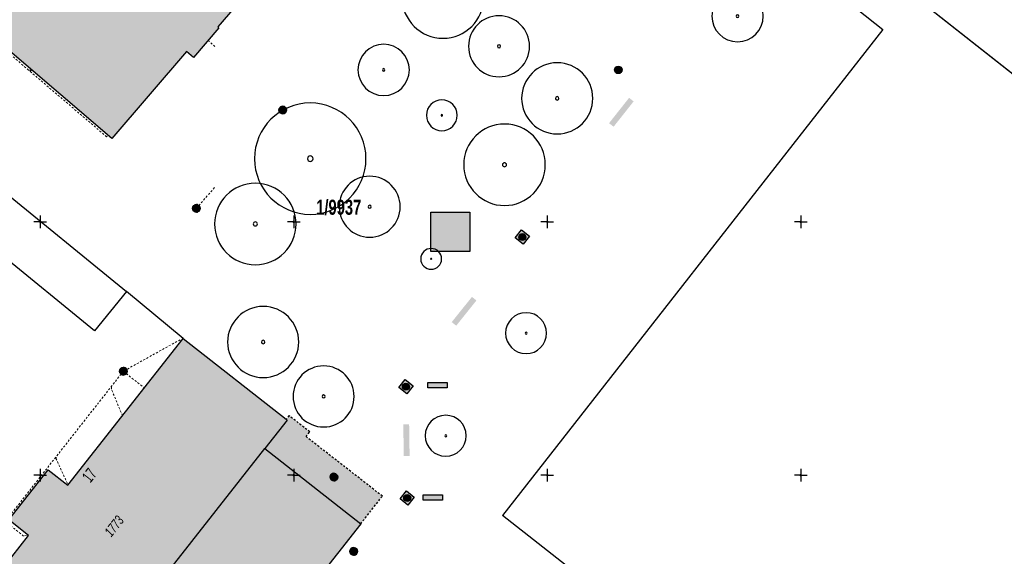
# Model space of a CAD drawing. Header units: metres. Extents: x 2695560 to 2696939, y 1260491 to 1262050.
# Tile 615 of 656: x 2696049 to 2696146, y 1260967 to 1261020. Entities that reach past the tile are written whole.
import ezdxf

# ---------------------------------------------------------------- set-up
doc = ezdxf.new("R2010")
doc.units = ezdxf.units.M
doc.linetypes.add('AUSGEZOGEN', pattern=[0])
doc.linetypes.add('VERDECKT2_S2', pattern=[0.36, 0.2, -0.16])
for name, color, linetype in [('XR$1$AV_Flächen (EO)', 7, 'AUSGEZOGEN'), ('XR$1$AV_Gebäudeflächen (BB)', 7, 'AUSGEZOGEN'), ('XR$1$AV_Gebäudeflächen (EO)', 7, 'AUSGEZOGEN'), ('XR$1$AV_Grundstück-Nr.', 7, 'AUSGEZOGEN'), ('XR$1$AV_Haus-Nr.', 7, 'AUSGEZOGEN'), ('XR$1$AV_Koordinatennetzpunkte', 7, 'AUSGEZOGEN'), ('XR$1$AV_Linien (BB)', 7, 'AUSGEZOGEN'), ('XR$1$AV_Linien (EO)', 7, 'AUSGEZOGEN'), ('XR$1$AV_Versicherung-Nr.', 7, 'AUSGEZOGEN'), ('XR$1$AW_LK_Schachtdeckel', 24, 'AUSGEZOGEN'), ('XR$1$GR_Baum', 94, 'AUSGEZOGEN'), ('XR$1$Liegenschaftsgrenzen', 7, 'AUSGEZOGEN'), ('XR$1$PFAW', 255, 'AUSGEZOGEN'), ('XR$1$PFWA', 255, 'AUSGEZOGEN'), ('XR$1$WA_LK_Piezometer', 171, 'AUSGEZOGEN')]:
    doc.layers.add(name, color=color, linetype=linetype)
doc.layers.add('XR$2$ABW-Linie-R-ungenau', color=4, linetype='VERDECKT2_S2', lineweight=18)
doc.layers.add('XR$2$ABW-Punkt', color=6, linetype='AUSGEZOGEN', lineweight=18)
doc.styles.add('ARIAL', font='arial.ttf')

# ---------------------------------------------------------------- blocks, each defined once
blk = doc.blocks.new('COMPLEXOBJECT_665')
at = {"layer": 'XR$1$AV_Linien (BB)', "color": 7, "linetype": 'AUSGEZOGEN', "transparency": 33554687}
blk.add_lwpolyline([(6079.554, 11098.719), (6035.234, 11047.035), (5995.085, 11000.172)], dxfattribs=at)
for centre, radius, start, end in [((5999.65, 10996.133), 6.095, 138.49251, 183.06193), ((5999.711, 10996.142), 6.158, 183.12053, 189.65006)]:
    blk.add_arc(centre, radius, start, end, dxfattribs=at)
blk = doc.blocks.new('COMPLEXOBJECT_739')
at = {"layer": 'XR$1$AV_Linien (BB)', "color": 7, "linetype": 'AUSGEZOGEN', "transparency": 33554687}
blk.add_line((6112.962, 10902.535), (6173.621, 10979.876), dxfattribs=at)
for centre, radius, start, end in [((6116.903, 10899.405), 5.033, 141.54444, 184.94502), ((6116.965, 10899.419), 5.096, 185.03938, 196.0121)]:
    blk.add_arc(centre, radius, start, end, dxfattribs=at)
blk = doc.blocks.new('COMPLEXOBJECT_1280')
at = {"layer": 'XR$1$Liegenschaftsgrenzen', "color": 7, "linetype": 'AUSGEZOGEN', "transparency": 33554687}
blk.add_lwpolyline([(6175.14, 10991.55), (6128.04, 11028.7), (6143.76, 11048.8)], dxfattribs=at)
blk.add_arc((6147.287, 11046.004), 4.501, 56.69599, 141.59928, dxfattribs=at)
blk = doc.blocks.new('COMPLEXOBJECT_1430')
at = {"layer": 'XR$1$Liegenschaftsgrenzen', "color": 7, "linetype": 'AUSGEZOGEN', "transparency": 33554687}
blk.add_line((6053.36, 10949.53), (5997.028, 10995.623), dxfattribs=at)
blk.add_arc((5998.432, 10997.182), 2.098, 142.07766, 227.99198, dxfattribs=at)
blk = doc.blocks.new('BAV2041')
at = {"color": 7, "transparency": 33554687}
for p, q in [((-0.05, 0), (-0.5, 0)), ((0, 0.5), (0, 0.05)), ((0.05, 0), (0.5, 0)), ((0, -0.05), (0, -0.5))]:
    blk.add_line(p, q, dxfattribs=at)
blk.add_circle((0, 0), 0.05, dxfattribs=at)
for start, end in [(90, 270), (270, 90)]:
    blk.add_arc((0, 0), 0.05, start, end, dxfattribs=at)
blk = doc.blocks.new('WBGR1')
at = {"color": 94, "transparency": 33554687}
for radius, start, end in [(1, 90, 270), (1, 270, 90), (0.05, 90, 270), (0.05, 270, 90)]:
    blk.add_arc((0, 0), radius, start, end, dxfattribs=at)
blk = doc.blocks.new('BAW2082')
at = {"layer": 'XR$1$PFAW', "transparency": 33554687}
blk.add_hatch(color=7, dxfattribs=at).paths.add_polyline_path([(0.51, 0), (0.5, 0.1), (0.47, 0.19), (0.42, 0.28), (0.35, 0.36), (0.27, 0.42), (0.18, 0.47), (0.08, 0.49), (-0.02, 0.5), (-0.12, 0.48), (-0.21, 0.45), (-0.3, 0.39), (-0.37, 0.32), (-0.43, 0.24), (-0.47, 0.15), (-0.49, 0.05), (-0.49, -0.05), (-0.47, -0.15), (-0.43, -0.25), (-0.37, -0.33), (-0.3, -0.4), (-0.21, -0.45), (-0.12, -0.49), (-0.02, -0.5), (0.08, -0.5), (0.18, -0.47), (0.27, -0.43), (0.35, -0.37), (0.42, -0.29), (0.47, -0.2), (0.5, -0.1)])
at = {"transparency": 33554687}
for start, end in [(91.1948, 268.8052), (268.8052, 91.1948)]:
    blk.add_arc((0.01, 0), 0.5, start, end, dxfattribs=at)
at = {"layer": 'XR$1$PFAW', "transparency": 33554687}
blk.add_circle((0.01, 0), 0.5, dxfattribs=at)
blk = doc.blocks.new('BAW2087')
at = {"lineweight": 25, "true_color": 0x000000, "transparency": 33554687}
h = blk.add_hatch(color=18, dxfattribs=at)
h.paths.add_polyline_path([(-0.5, 0.5), (-0.5, -0.5), (0.5, -0.5), (0.5, 0.5)])
h.paths.add_polyline_path([(0.337, -0.069), (0.316, -0.136), (0.282, -0.196), (0.237, -0.249), (0.182, -0.292), (0.119, -0.322), (0.052, -0.34), (-0.017, -0.343), (-0.086, -0.333), (-0.151, -0.309), (-0.21, -0.272), (-0.261, -0.224), (-0.301, -0.167), (-0.328, -0.103), (-0.342, -0.035), (-0.342, 0.035), (-0.328, 0.103), (-0.301, 0.167), (-0.261, 0.224), (-0.21, 0.272), (-0.151, 0.309), (-0.086, 0.333), (-0.017, 0.343), (0.052, 0.34), (0.119, 0.322), (0.182, 0.292), (0.237, 0.249), (0.282, 0.196), (0.316, 0.136), (0.337, 0.069), (0.344, 0)], flags=16)
at = {"layer": 'XR$1$PFAW', "lineweight": 25, "transparency": 33554687}
blk.add_hatch(color=7, dxfattribs=at).paths.add_polyline_path([(0.344, 0), (0.337, 0.069), (0.316, 0.136), (0.282, 0.196), (0.237, 0.249), (0.182, 0.292), (0.119, 0.322), (0.052, 0.34), (-0.017, 0.343), (-0.086, 0.333), (-0.151, 0.309), (-0.21, 0.272), (-0.261, 0.224), (-0.301, 0.167), (-0.328, 0.103), (-0.342, 0.035), (-0.342, -0.035), (-0.328, -0.103), (-0.301, -0.167), (-0.261, -0.224), (-0.21, -0.272), (-0.151, -0.309), (-0.086, -0.333), (-0.017, -0.343), (0.052, -0.34), (0.119, -0.322), (0.182, -0.292), (0.237, -0.249), (0.282, -0.196), (0.316, -0.136), (0.337, -0.069)])
at = {"lineweight": 25, "transparency": 33554687}
for p, q in [((-0.5, 0.5, 0.993), (0.5, 0.5, 0.993)), ((-0.5, -0.5, 0.993), (-0.5, 0.5, 0.993)), ((0.5, 0.5, 0.993), (0.5, -0.5, 0.993)), ((0.5, -0.5, 0.993), (-0.5, -0.5, 0.993))]:
    blk.add_line(p, q, dxfattribs=at)
blk.add_circle((0, 0), 0.344, dxfattribs=at)
at = {"layer": 'XR$1$PFAW', "lineweight": 25, "transparency": 33554687}
blk.add_line((-0.5, 0.5), (0.5, 0.5), dxfattribs=at)
at = {"layer": 'XR$1$PFAW', "color": 31, "lineweight": 25, "transparency": 33554687}
for p, q in [((-0.5, -0.5), (-0.5, 0.5)), ((0.5, 0.5), (0.5, -0.5)), ((0.5, -0.5), (-0.5, -0.5))]:
    blk.add_line(p, q, dxfattribs=at)
at = {"layer": 'XR$1$PFAW', "lineweight": 25, "transparency": 33554687}
blk.add_circle((0, 0), 0.344, dxfattribs=at)
blk = doc.blocks.new('BWA1376')
at = {"true_color": 0x000000, "transparency": 33554687}
h = blk.add_hatch(color=18, dxfattribs=at)
h.paths.add_polyline_path([(0.5, 0), (0.49, 0.1), (0.46, 0.2), (0.41, 0.29), (0.34, 0.36), (0.26, 0.42), (0.17, 0.47), (0.08, 0.49), (-0.03, 0.5), (-0.13, 0.48), (-0.22, 0.45), (-0.31, 0.4), (-0.38, 0.33), (-0.44, 0.24), (-0.48, 0.15), (-0.5, 0.05), (-0.5, -0.05), (-0.48, -0.15), (-0.44, -0.24), (-0.38, -0.33), (-0.31, -0.4), (-0.22, -0.45), (-0.13, -0.48), (-0.03, -0.5), (0.08, -0.49), (0.17, -0.47), (0.26, -0.42), (0.34, -0.36), (0.41, -0.29), (0.46, -0.2), (0.49, -0.1)])
h.paths.add_polyline_path([(0.33, 0.07), (0.33, 0), (0.33, -0.07), (0.31, -0.13), (0.27, -0.19), (0.23, -0.24), (0.18, -0.28), (0.12, -0.31), (0.05, -0.33), (-0.02, -0.33), (-0.08, -0.32), (-0.15, -0.3), (-0.2, -0.26), (-0.25, -0.22), (-0.29, -0.16), (-0.32, -0.1), (-0.33, -0.03), (-0.33, 0.03), (-0.32, 0.1), (-0.29, 0.16), (-0.25, 0.22), (-0.2, 0.26), (-0.15, 0.3), (-0.08, 0.32), (-0.02, 0.33), (0.05, 0.33), (0.12, 0.31), (0.18, 0.28), (0.23, 0.24), (0.27, 0.19), (0.31, 0.13)], flags=16)
at = {"layer": 'XR$1$PFWA', "transparency": 33554687}
blk.add_hatch(color=7, dxfattribs=at).paths.add_polyline_path([(0.5, 0), (0.49, 0.1), (0.46, 0.2), (0.41, 0.29), (0.34, 0.36), (0.26, 0.42), (0.17, 0.47), (0.08, 0.49), (-0.03, 0.5), (-0.13, 0.48), (-0.22, 0.45), (-0.31, 0.4), (-0.38, 0.33), (-0.44, 0.24), (-0.48, 0.15), (-0.5, 0.05), (-0.5, -0.05), (-0.48, -0.15), (-0.44, -0.24), (-0.38, -0.33), (-0.31, -0.4), (-0.22, -0.45), (-0.13, -0.48), (-0.03, -0.5), (0.08, -0.49), (0.17, -0.47), (0.26, -0.42), (0.34, -0.36), (0.41, -0.29), (0.46, -0.2), (0.49, -0.1)])
at = {"transparency": 33554687}
for radius in [0.5, 0.333]:
    blk.add_circle((0, 0), radius, dxfattribs=at)
blk = doc.blocks.new('ABW-KONTROLLSCHACHT')
at = {"layer": 'XR$2$ABW-Punkt', "linetype": 'AUSGEZOGEN', "lineweight": 25, "transparency": 33554687}
for points in [[(-343, 68, 2500), (0, 0, 2500), (-350, 0, 2500)], [(-343, 68), (0, 0), (-350, 0)], [(-343, 68, 2500), (-343, 68), (-350, 0), (-350, 0, 2500)], [(-350, 0, 2500), (0, 0, 2500), (-343, -68, 2500)], [(-350, 0), (0, 0), (-343, -68)], [(-323, 134, 2500), (0, 0, 2500), (-343, 68, 2500)], [(-323, 134), (0, 0), (-343, 68)], [(-323, 134, 2500), (-323, 134), (-343, 68), (-343, 68, 2500)], [(-343, -68, 2500), (0, 0, 2500), (-323, -134, 2500)], [(-343, -68), (0, 0), (-323, -134)], [(-291, 194, 2500), (0, 0, 2500), (-323, 134, 2500)], [(-291, 194), (0, 0), (-323, 134)], [(-291, 194, 2500), (-291, 194), (-323, 134), (-323, 134, 2500)], [(-323, -134, 2500), (0, 0, 2500), (-291, -194, 2500)], [(-323, -134), (0, 0), (-291, -194)], [(-247, 247, 2500), (0, 0, 2500), (-291, 194, 2500)], [(-247, 247), (0, 0), (-291, 194)], [(-247, 247, 2500), (-247, 247), (-291, 194), (-291, 194, 2500)], [(-291, -194, 2500), (0, 0, 2500), (-247, -247, 2500)], [(-291, -194), (0, 0), (-247, -247)], [(-194, 291, 2500), (0, 0, 2500), (-247, 247, 2500)], [(-194, 291), (0, 0), (-247, 247)], [(-194, 291, 2500), (-194, 291), (-247, 247), (-247, 247, 2500)], [(-247, -247, 2500), (0, 0, 2500), (-194, -291, 2500)], [(-247, -247), (0, 0), (-194, -291)], [(-134, 323, 2500), (0, 0, 2500), (-194, 291, 2500)], [(-134, 323), (0, 0), (-194, 291)], [(-134, 323, 2500), (-134, 323), (-194, 291), (-194, 291, 2500)], [(-194, -291, 2500), (0, 0, 2500), (-134, -323, 2500)], [(-194, -291), (0, 0), (-134, -323)], [(-68, 343, 2500), (0, 0, 2500), (-134, 323, 2500)], [(-68, 343), (0, 0), (-134, 323)], [(-68, 343, 2500), (-68, 343), (-134, 323), (-134, 323, 2500)], [(-134, -323, 2500), (0, 0, 2500), (-68, -343, 2500)], [(-134, -323), (0, 0), (-68, -343)], [(0, 350, 2500), (0, 0, 2500), (-68, 343, 2500)], [(0, 350), (0, 0), (-68, 343)], [(0, 350, 2500), (0, 350), (-68, 343), (-68, 343, 2500)], [(-68, -343, 2500), (0, 0, 2500), (0, -350, 2500)], [(-68, -343), (0, 0), (0, -350)], [(68, 343, 2500), (0, 0, 2500), (0, 350, 2500)], [(68, 343), (0, 0), (0, 350)], [(68, 343, 2500), (68, 343), (0, 350), (0, 350, 2500)], [(134, 323, 2500), (0, 0, 2500), (68, 343, 2500)], [(134, 323), (0, 0), (68, 343)], [(194, 291, 2500), (0, 0, 2500), (134, 323, 2500)], [(194, 291), (0, 0), (134, 323)], [(247, 247, 2500), (0, 0, 2500), (194, 291, 2500)], [(247, 247), (0, 0), (194, 291)], [(291, 194, 2500), (0, 0, 2500), (247, 247, 2500)], [(291, 194), (0, 0), (247, 247)], [(323, 134, 2500), (0, 0, 2500), (291, 194, 2500)], [(323, 134), (0, 0), (291, 194)], [(343, 68, 2500), (0, 0, 2500), (323, 134, 2500)], [(343, 68), (0, 0), (323, 134)], [(350, 0, 2500), (0, 0, 2500), (343, 68, 2500)], [(350, 0), (0, 0), (343, 68)], [(0, -350, 2500), (0, 0, 2500), (68, -343, 2500)], [(68, -343, 2500), (0, 0, 2500), (134, -323, 2500)], [(134, -323, 2500), (0, 0, 2500), (194, -291, 2500)], [(194, -291, 2500), (0, 0, 2500), (247, -247, 2500)], [(247, -247, 2500), (0, 0, 2500), (291, -194, 2500)], [(291, -194, 2500), (0, 0, 2500), (323, -134, 2500)], [(323, -134, 2500), (0, 0, 2500), (343, -68, 2500)], [(343, -68, 2500), (0, 0, 2500), (350, 0, 2500)], [(0, -350), (0, 0), (68, -343)], [(68, -343), (0, 0), (134, -323)], [(134, -323), (0, 0), (194, -291)], [(194, -291), (0, 0), (247, -247)], [(247, -247), (0, 0), (291, -194)], [(291, -194), (0, 0), (323, -134)], [(323, -134), (0, 0), (343, -68)], [(343, -68), (0, 0), (350, 0)], [(134, 323, 2500), (134, 323), (68, 343), (68, 343, 2500)], [(194, 291, 2500), (194, 291), (134, 323), (134, 323, 2500)], [(247, 247, 2500), (247, 247), (194, 291), (194, 291, 2500)], [(291, 194, 2500), (291, 194), (247, 247), (247, 247, 2500)], [(323, 134, 2500), (323, 134), (291, 194), (291, 194, 2500)], [(343, 68, 2500), (343, 68), (323, 134), (323, 134, 2500)], [(350, 0, 2500), (350, 0), (343, 68), (343, 68, 2500)], [(-350, 0, 2500), (-350, 0), (-343, -68), (-343, -68, 2500)], [(-343, -68, 2500), (-343, -68), (-323, -134), (-323, -134, 2500)], [(-323, -134, 2500), (-323, -134), (-291, -194), (-291, -194, 2500)], [(-291, -194, 2500), (-291, -194), (-247, -247), (-247, -247, 2500)], [(-247, -247, 2500), (-247, -247), (-194, -291), (-194, -291, 2500)], [(-194, -291, 2500), (-194, -291), (-134, -323), (-134, -323, 2500)], [(-134, -323, 2500), (-134, -323), (-68, -343), (-68, -343, 2500)], [(-68, -343, 2500), (-68, -343), (0, -350), (0, -350, 2500)], [(0, -350, 2500), (0, -350), (68, -343), (68, -343, 2500)], [(68, -343, 2500), (68, -343), (134, -323), (134, -323, 2500)], [(134, -323, 2500), (134, -323), (194, -291), (194, -291, 2500)], [(194, -291, 2500), (194, -291), (247, -247), (247, -247, 2500)], [(247, -247, 2500), (247, -247), (291, -194), (291, -194, 2500)], [(291, -194, 2500), (291, -194), (323, -134), (323, -134, 2500)], [(323, -134, 2500), (323, -134), (343, -68), (343, -68, 2500)], [(343, -68, 2500), (343, -68), (350, 0), (350, 0, 2500)]]:
    blk.add_3dface(points, dxfattribs=at)
blk = doc.blocks.new('ABW-DECKEL')
at = {"layer": 'XR$2$ABW-Punkt', "linetype": 'AUSGEZOGEN', "lineweight": 25, "transparency": 33554687}
for points in [[(-343, 68, 2500), (0, 0, 2500), (-350, 0, 2500)], [(-343, 68), (0, 0), (-350, 0)], [(-343, 68, 2500), (-343, 68), (-350, 0), (-350, 0, 2500)], [(-350, 0, 2500), (0, 0, 2500), (-343, -68, 2500)], [(-350, 0), (0, 0), (-343, -68)], [(-323, 134, 2500), (0, 0, 2500), (-343, 68, 2500)], [(-323, 134), (0, 0), (-343, 68)], [(-323, 134, 2500), (-323, 134), (-343, 68), (-343, 68, 2500)], [(-343, -68, 2500), (0, 0, 2500), (-323, -134, 2500)], [(-343, -68), (0, 0), (-323, -134)], [(-291, 194, 2500), (0, 0, 2500), (-323, 134, 2500)], [(-291, 194), (0, 0), (-323, 134)], [(-291, 194, 2500), (-291, 194), (-323, 134), (-323, 134, 2500)], [(-323, -134, 2500), (0, 0, 2500), (-291, -194, 2500)], [(-323, -134), (0, 0), (-291, -194)], [(-247, 247, 2500), (0, 0, 2500), (-291, 194, 2500)], [(-247, 247), (0, 0), (-291, 194)], [(-247, 247, 2500), (-247, 247), (-291, 194), (-291, 194, 2500)], [(-291, -194, 2500), (0, 0, 2500), (-247, -247, 2500)], [(-291, -194), (0, 0), (-247, -247)], [(-194, 291, 2500), (0, 0, 2500), (-247, 247, 2500)], [(-194, 291), (0, 0), (-247, 247)], [(-194, 291, 2500), (-194, 291), (-247, 247), (-247, 247, 2500)], [(-247, -247, 2500), (0, 0, 2500), (-194, -291, 2500)], [(-247, -247), (0, 0), (-194, -291)], [(-134, 323, 2500), (0, 0, 2500), (-194, 291, 2500)], [(-134, 323), (0, 0), (-194, 291)], [(-134, 323, 2500), (-134, 323), (-194, 291), (-194, 291, 2500)], [(-194, -291, 2500), (0, 0, 2500), (-134, -323, 2500)], [(-194, -291), (0, 0), (-134, -323)], [(-68, 343, 2500), (0, 0, 2500), (-134, 323, 2500)], [(-68, 343), (0, 0), (-134, 323)], [(-68, 343, 2500), (-68, 343), (-134, 323), (-134, 323, 2500)], [(-134, -323, 2500), (0, 0, 2500), (-68, -343, 2500)], [(-134, -323), (0, 0), (-68, -343)], [(0, 350, 2500), (0, 0, 2500), (-68, 343, 2500)], [(0, 350), (0, 0), (-68, 343)], [(0, 350, 2500), (0, 350), (-68, 343), (-68, 343, 2500)], [(-68, -343, 2500), (0, 0, 2500), (0, -350, 2500)], [(-68, -343), (0, 0), (0, -350)], [(68, 343, 2500), (0, 0, 2500), (0, 350, 2500)], [(68, 343), (0, 0), (0, 350)], [(68, 343, 2500), (68, 343), (0, 350), (0, 350, 2500)], [(134, 323, 2500), (0, 0, 2500), (68, 343, 2500)], [(134, 323), (0, 0), (68, 343)], [(194, 291, 2500), (0, 0, 2500), (134, 323, 2500)], [(194, 291), (0, 0), (134, 323)], [(247, 247, 2500), (0, 0, 2500), (194, 291, 2500)], [(247, 247), (0, 0), (194, 291)], [(291, 194, 2500), (0, 0, 2500), (247, 247, 2500)], [(291, 194), (0, 0), (247, 247)], [(323, 134, 2500), (0, 0, 2500), (291, 194, 2500)], [(323, 134), (0, 0), (291, 194)], [(343, 68, 2500), (0, 0, 2500), (323, 134, 2500)], [(343, 68), (0, 0), (323, 134)], [(350, 0, 2500), (0, 0, 2500), (343, 68, 2500)], [(350, 0), (0, 0), (343, 68)], [(0, -350, 2500), (0, 0, 2500), (68, -343, 2500)], [(68, -343, 2500), (0, 0, 2500), (134, -323, 2500)], [(134, -323, 2500), (0, 0, 2500), (194, -291, 2500)], [(194, -291, 2500), (0, 0, 2500), (247, -247, 2500)], [(247, -247, 2500), (0, 0, 2500), (291, -194, 2500)], [(291, -194, 2500), (0, 0, 2500), (323, -134, 2500)], [(323, -134, 2500), (0, 0, 2500), (343, -68, 2500)], [(343, -68, 2500), (0, 0, 2500), (350, 0, 2500)], [(0, -350), (0, 0), (68, -343)], [(68, -343), (0, 0), (134, -323)], [(134, -323), (0, 0), (194, -291)], [(194, -291), (0, 0), (247, -247)], [(247, -247), (0, 0), (291, -194)], [(291, -194), (0, 0), (323, -134)], [(323, -134), (0, 0), (343, -68)], [(343, -68), (0, 0), (350, 0)], [(134, 323, 2500), (134, 323), (68, 343), (68, 343, 2500)], [(194, 291, 2500), (194, 291), (134, 323), (134, 323, 2500)], [(247, 247, 2500), (247, 247), (194, 291), (194, 291, 2500)], [(291, 194, 2500), (291, 194), (247, 247), (247, 247, 2500)], [(323, 134, 2500), (323, 134), (291, 194), (291, 194, 2500)], [(343, 68, 2500), (343, 68), (323, 134), (323, 134, 2500)], [(350, 0, 2500), (350, 0), (343, 68), (343, 68, 2500)], [(-350, 0, 2500), (-350, 0), (-343, -68), (-343, -68, 2500)], [(-343, -68, 2500), (-343, -68), (-323, -134), (-323, -134, 2500)], [(-323, -134, 2500), (-323, -134), (-291, -194), (-291, -194, 2500)], [(-291, -194, 2500), (-291, -194), (-247, -247), (-247, -247, 2500)], [(-247, -247, 2500), (-247, -247), (-194, -291), (-194, -291, 2500)], [(-194, -291, 2500), (-194, -291), (-134, -323), (-134, -323, 2500)], [(-134, -323, 2500), (-134, -323), (-68, -343), (-68, -343, 2500)], [(-68, -343, 2500), (-68, -343), (0, -350), (0, -350, 2500)], [(0, -350, 2500), (0, -350), (68, -343), (68, -343, 2500)], [(68, -343, 2500), (68, -343), (134, -323), (134, -323, 2500)], [(134, -323, 2500), (134, -323), (194, -291), (194, -291, 2500)], [(194, -291, 2500), (194, -291), (247, -247), (247, -247, 2500)], [(247, -247, 2500), (247, -247), (291, -194), (291, -194, 2500)], [(291, -194, 2500), (291, -194), (323, -134), (323, -134, 2500)], [(323, -134, 2500), (323, -134), (343, -68), (343, -68, 2500)], [(343, -68, 2500), (343, -68), (350, 0), (350, 0, 2500)]]:
    blk.add_3dface(points, dxfattribs=at)

msp = doc.modelspace()

# ---------------------------------------------------------------- hatches: boundary and pattern name
at = {"transparency": 33554687}
for points in [[(2696107.066, 1261009.547), (2696107.513, 1261009.194), (2696109.488, 1261011.695), (2696109.041, 1261012.048)], [(2696089.502, 1261000.778), (2696089.502, 1260996.877), (2696093.351, 1260996.877), (2696093.351, 1261000.778)], [(2696091.55, 1260989.914), (2696091.994, 1260989.558), (2696093.986, 1260992.046), (2696093.542, 1260992.402)], [(2696089.183, 1260983.937), (2696089.183, 1260983.42), (2696091.102, 1260983.42), (2696091.102, 1260983.937)], [(2696087.349, 1260979.839), (2696086.773, 1260979.831), (2696086.819, 1260976.687), (2696087.395, 1260976.695)], [(2696088.725, 1260972.869), (2696088.725, 1260972.352), (2696090.655, 1260972.352), (2696090.655, 1260972.869)]]:
    msp.add_hatch(color=7, dxfattribs=at).paths.add_polyline_path(points)
at = {"layer": 'XR$1$AV_Gebäudeflächen (BB)', "true_color": 0xd2d2d2, "transparency": 33554687}
for points in [[(2696058.033, 1261008.034), (2696065.388, 1261016.615), (2696066.084, 1261016.018), (2696068.59, 1261018.942), (2696068.473, 1261019.043), (2696071.206, 1261022.232), (2696071.324, 1261022.131), (2696073.86, 1261025.056), (2696073.15, 1261025.657), (2696080.504, 1261034.25), (2696065.589, 1261046.966), (2696058.227, 1261038.394), (2696057.553, 1261038.99), (2696054.941, 1261035.953), (2696054.904, 1261035.986), (2696052.338, 1261033.002), (2696052.376, 1261032.97), (2696049.777, 1261029.948), (2696050.484, 1261029.358), (2696043.127, 1261020.77)], [(2696044.14, 1260961.381), (2696054.134, 1260953.53), (2696053.802, 1260953.108), (2696055.902, 1260951.473), (2696056.314, 1260951.998), (2696063.802, 1260946.116), (2696082.569, 1260970.007), (2696073.122, 1260977.427), (2696075.331, 1260980.239), (2696075.221, 1260980.325), (2696065.075, 1260988.296), (2696053.695, 1260973.809), (2696051.745, 1260975.341), (2696047.863, 1260970.4), (2696049.813, 1260968.868), (2696044.011, 1260961.482)]]:
    msp.add_hatch(color=254, dxfattribs=at).paths.add_polyline_path(points)
at = {"layer": 'XR$1$AV_Gebäudeflächen (EO)', "true_color": 0xebebeb, "transparency": 33554687}
msp.add_hatch(color=7, dxfattribs=at).paths.add_polyline_path([(2696073.122, 1260977.427), (2696082.569, 1260970.007), (2696084.712, 1260972.735), (2696077.179, 1260978.609), (2696077.55, 1260979.081), (2696075.505, 1260980.687), (2696075.221, 1260980.325), (2696075.331, 1260980.239)])

# ---------------------------------------------------------------- linework, layer by layer
at = {"color": 24, "lineweight": -3, "transparency": 33554687}
for points in [[(2696089.502, 1261000.778), (2696093.351, 1261000.778), (2696093.351, 1260996.877), (2696089.502, 1260996.877), (2696089.502, 1261000.778)], [(2696089.183, 1260983.937), (2696091.102, 1260983.937), (2696091.102, 1260983.42), (2696089.183, 1260983.42), (2696089.183, 1260983.937)], [(2696088.725, 1260972.869), (2696090.655, 1260972.869), (2696090.655, 1260972.352), (2696088.725, 1260972.352), (2696088.725, 1260972.869)]]:
    msp.add_lwpolyline(points, close=True, dxfattribs=at)
at = {"layer": 'XR$1$AV_Flächen (EO)', "color": 7, "linetype": 'AUSGEZOGEN', "transparency": 33554687}
msp.add_line((2696073.122, 1260977.427), (2696082.569, 1260970.007), dxfattribs=at)
msp.add_lwpolyline([(2696075.221, 1260980.325), (2696075.331, 1260980.239), (2696073.122, 1260977.427)], dxfattribs=at)
at = {"layer": 'XR$1$AV_Flächen (EO)', "color": 7, "linetype": 'VERDECKT2_S2', "transparency": 33554687}
msp.add_lwpolyline([(2696082.569, 1260970.007), (2696084.712, 1260972.735), (2696077.179, 1260978.609), (2696077.55, 1260979.081), (2696075.505, 1260980.687), (2696075.221, 1260980.325)], dxfattribs=at)
at = {"layer": 'XR$1$AV_Linien (BB)', "color": 7, "linetype": 'AUSGEZOGEN', "transparency": 33554687}
for p, q in [((2696129.01, 1261028.51), (2696176.11, 1260991.36)), ((2696030.735, 1261016.422), (2696059.461, 1260992.928)), ((2696065.075, 1260988.296), (2696059.461, 1260992.928)), ((2696131.595, 1260943.346), (2696096.563, 1260970.812))]:
    msp.add_line(p, q, dxfattribs=at)
msp.add_lwpolyline([(2696058.033, 1261008.034), (2696043.127, 1261020.77), (2696050.484, 1261029.358), (2696049.777, 1261029.948), (2696052.376, 1261032.97), (2696052.338, 1261033.002), (2696054.904, 1261035.986), (2696054.941, 1261035.953), (2696057.553, 1261038.99), (2696058.227, 1261038.394), (2696065.589, 1261046.966), (2696080.504, 1261034.25), (2696073.15, 1261025.657), (2696073.86, 1261025.056), (2696071.324, 1261022.131), (2696071.206, 1261022.232), (2696068.473, 1261019.043), (2696068.59, 1261018.942), (2696066.084, 1261016.018), (2696065.388, 1261016.615), (2696058.033, 1261008.034)], close=True, dxfattribs=at)
for points in [[(2696129.01, 1261028.51), (2696128.518, 1261027.781), (2696126.307, 1261024.985), (2696134.076, 1261018.805), (2696096.563, 1260970.812)], [(2696059.461, 1260992.928), (2696056.307, 1260989.058), (2696027.584, 1261012.546), (2696030.735, 1261016.422)], [(2696044.14, 1260961.381), (2696044.011, 1260961.482), (2696049.813, 1260968.868), (2696047.863, 1260970.4), (2696051.745, 1260975.341), (2696053.695, 1260973.809), (2696065.075, 1260988.296)], [(2696065.075, 1260988.296), (2696075.221, 1260980.325), (2696075.331, 1260980.239), (2696073.122, 1260977.427), (2696082.569, 1260970.007), (2696063.802, 1260946.116)]]:
    msp.add_lwpolyline(points, dxfattribs=at)
at = {"layer": 'XR$1$AV_Linien (EO)', "color": 7, "linetype": 'AUSGEZOGEN', "transparency": 33554687}
msp.add_lwpolyline([(2696054.134, 1260953.53), (2696054.268, 1260953.425), (2696073.122, 1260977.427)], dxfattribs=at)
at = {"layer": 'XR$2$ABW-Linie-R-ungenau', "linetype": 'VERDECKT2_S2', "transparency": 33554687}
for p, q in [((2696068.198, 1261017.1), (2696067.543, 1261017.715)), ((2696066.359, 1261001.14), (2696068.198, 1261003.233)), ((2696064.768, 1260988.178), (2696059.156, 1260985.055)), ((2696041.922, 1260963.118), (2696059.156, 1260985.055)), ((2696059.156, 1260985.055), (2696061.24, 1260983.418))]:
    msp.add_line(p, q, dxfattribs=at)
for points in [[(2696043.428, 1261020.359), (2696043.373, 1261020.291), (2696049.815, 1261014.794), (2696050.121, 1261014.788)], [(2696057.573, 1261008.271), (2696057.518, 1261008.205), (2696049.991, 1261014.636), (2696050.121, 1261014.788)], [(2696059.078, 1260980.666), (2696057.987, 1260983.306), (2696057.982, 1260983.561)], [(2696053.645, 1260973.999), (2696052.551, 1260976.374), (2696052.533, 1260976.624)], [(2696049.617, 1260968.84), (2696049.331, 1260968.797), (2696047.739, 1260970.047), (2696047.7, 1260970.473)]]:
    msp.add_lwpolyline(points, dxfattribs=at)

# ---------------------------------------------------------------- block references
at = {"layer": 'XR$1$AV_Koordinatennetzpunkte', "color": 7, "linetype": 'AUSGEZOGEN', "lineweight": -3, "transparency": 33554687, "xscale": 1.25, "yscale": 1.25}
for p in [(2696050.97, 1260999.81), (2696075.97, 1260999.81), (2696100.97, 1260999.81), (2696125.97, 1260999.81), (2696050.97, 1260974.81), (2696075.97, 1260974.81), (2696100.97, 1260974.81), (2696125.97, 1260974.81)]:
    msp.add_blockref('BAV2041', p, dxfattribs=at)
at = {"layer": 'XR$1$AV_Linien (BB)', "color": 7, "linetype": 'AUSGEZOGEN', "lineweight": -3, "transparency": 33554687}
for name in ['COMPLEXOBJECT_665', 'COMPLEXOBJECT_739']:
    msp.add_blockref(name, (2690000.97, 1249999.81), dxfattribs=at)
at = {"layer": 'XR$1$AW_LK_Schachtdeckel', "color": 24, "linetype": 'AUSGEZOGEN', "lineweight": -3, "transparency": 33554687, "xscale": 0.7499999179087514, "yscale": 0.7499999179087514, "rotation": 48.50126158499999}
msp.add_blockref('BAW2082', (2696074.878, 1261010.834), dxfattribs=at)
at = {"layer": 'XR$1$AW_LK_Schachtdeckel', "color": 24, "linetype": 'AUSGEZOGEN', "lineweight": -3, "transparency": 33554687, "xscale": 0.7499999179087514, "yscale": 0.7499999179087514}
for p in [(2696066.364, 1261001.142), (2696059.161, 1260985.057), (2696079.925, 1260974.614), (2696081.874, 1260967.282)]:
    msp.add_blockref('BAW2082', p, dxfattribs=at)
at = {"layer": 'XR$1$AW_LK_Schachtdeckel', "color": 24, "linetype": 'AUSGEZOGEN', "lineweight": -3, "transparency": 33554687}
for p, rotation in [((2696098.516, 1260998.305), 232.0216217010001), ((2696087.027, 1260983.53), 51.391115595), ((2696087.156, 1260972.559), 51.522829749)]:
    msp.add_blockref('BAW2087', p, dxfattribs=dict(at, rotation=rotation))
at = {"layer": 'XR$1$GR_Baum', "color": 94, "linetype": 'AUSGEZOGEN', "lineweight": -3, "transparency": 33554687}
for p, xscale, yscale in [((2696090.678, 1261021.946), 4.021209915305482, 4.021209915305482), ((2696119.736, 1261020.112), 2.531872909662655, 2.531872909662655), ((2696096.216, 1261017.133), 3.012001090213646, 3.012001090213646), ((2696084.837, 1261014.8), 2.531872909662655, 2.531872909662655), ((2696101.952, 1261011.996), 3.509939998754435, 3.509939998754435), ((2696077.596, 1261006.043), 5.495277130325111, 5.495277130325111), ((2696090.574, 1261010.324), 1.523822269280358, 1.523822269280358), ((2696096.754, 1261005.44), 4.021209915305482, 4.021209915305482), ((2696072.177, 1260999.601), 4.021209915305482, 4.021209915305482), ((2696083.463, 1261001.298), 3.012001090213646, 3.012001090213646), ((2696089.523, 1260996.149), 1.027451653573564, 1.027451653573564), ((2696072.956, 1260987.949), 3.509939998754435, 3.509939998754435), ((2696098.881, 1260988.823), 2.020948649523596, 2.020948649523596), ((2696078.912, 1260982.575), 3.012001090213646, 3.012001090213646), ((2696090.957, 1260978.696), 2.020948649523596, 2.020948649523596)]:
    msp.add_blockref('WBGR1', p, dxfattribs=dict(at, xscale=xscale, yscale=yscale))
at = {"layer": 'XR$1$Liegenschaftsgrenzen', "color": 7, "linetype": 'AUSGEZOGEN', "lineweight": -3, "transparency": 33554687}
for name in ['COMPLEXOBJECT_1280', 'COMPLEXOBJECT_1430']:
    msp.add_blockref(name, (2690000.97, 1249999.81), dxfattribs=at)
at = {"layer": 'XR$1$WA_LK_Piezometer', "color": 171, "linetype": 'AUSGEZOGEN', "lineweight": -3, "transparency": 33554687, "xscale": 0.7499999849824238, "yscale": 0.7499999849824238}
msp.add_blockref('BWA1376', (2696107.97, 1261014.81), dxfattribs=at)
at = {"layer": 'XR$2$ABW-Punkt', "color": 6, "linetype": 'AUSGEZOGEN', "lineweight": 18, "transparency": 33554687, "xscale": 0.001, "yscale": 0.001, "zscale": 0.001, "rotation": 360}
for name, p in [('ABW-KONTROLLSCHACHT', (2696066.359, 1261001.14)), ('ABW-DECKEL', (2696066.359, 1261001.14)), ('ABW-KONTROLLSCHACHT', (2696059.156, 1260985.055)), ('ABW-DECKEL', (2696059.156, 1260985.055))]:
    msp.add_blockref(name, p, dxfattribs=at)

# ---------------------------------------------------------------- texts
at = {"layer": 'XR$1$AV_Grundstück-Nr.', "color": 7, "transparency": 33554687, "insert": (2696080.407, 1261001.229), "char_height": 1.48491, "width": 4.98214, "attachment_point": 5, "style": 'ARIAL'}
msp.add_mtext('\\A1;{\\fArial|i0|b1;\\H1.484908;\\W0.700000;\\C7;1/9937}\\P', dxfattribs=at)
at = {"layer": 'XR$1$AV_Haus-Nr.', "color": 7, "transparency": 33554687, "insert": (2696055.354, 1260975.156), "char_height": 1.1621, "width": 1.59081, "attachment_point": 2, "rotation": 51.8499, "style": 'ARIAL'}
msp.add_mtext('\\W0.64;17', dxfattribs=at)
at = {"layer": 'XR$1$AV_Versicherung-Nr.', "color": 7, "transparency": 33554687, "insert": (2696058.254, 1260969.777), "char_height": 0.96842, "width": 2.45636, "attachment_point": 5, "rotation": 51.8499, "style": 'ARIAL'}
msp.add_mtext('\\A1;{\\fArial|i1|b0;\\H0.968418;\\W0.700000;\\C7;1773}\\P', dxfattribs=at)

doc.saveas('drawing.dxf')
